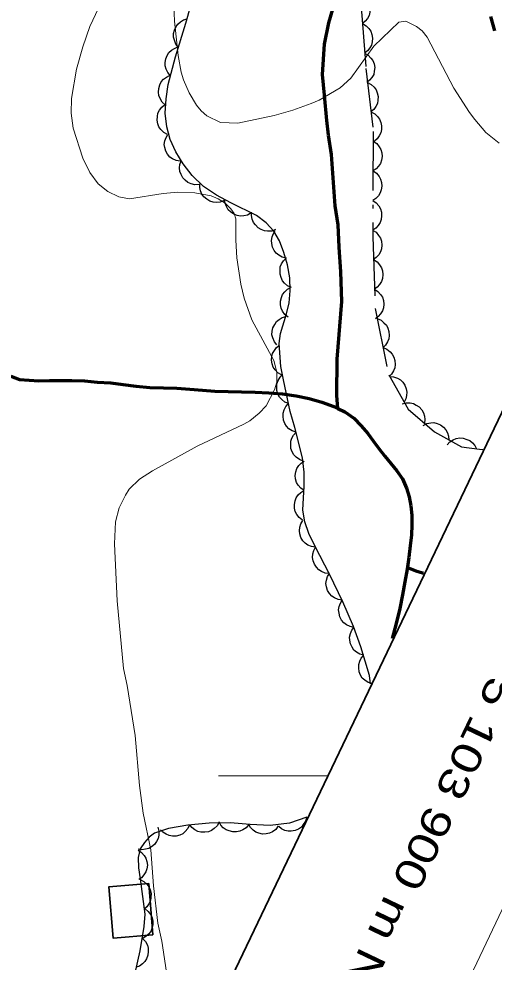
# Model space of a CAD drawing. Extents: x 356765 to 358572, y 5103174 to 5104650.
# Drawn here: x 358223.62 to 358247.73, y 5103890.56 to 5103938.38 of the extents above; entities that cross this region are included whole.
import ezdxf
from ezdxf.enums import TextEntityAlignment as Align

# ---------------------------------------------------------------- set-up
doc = ezdxf.new("R2010")
doc.units = 0
doc.header["$LTSCALE"] = 0.6
doc.linetypes.add('DOT_DASHED', pattern=[7.7, 5, -1.2, 0.3, -1.2])
doc.linetypes.add('LONG_DASHED', pattern=[7.5, 6, -1.5])
for name, color, linetype, lineweight in [('2', 7, 'Continuous', 13), ('22', 7, 'Continuous', 35), ('31', 7, 'Continuous', 70), ('44', 7, 'Continuous', 25), ('60', 7, 'Continuous', 13), ('61', 7, 'Continuous', 13)]:
    doc.layers.add(name, color=color, linetype=linetype, lineweight=lineweight)

msp = doc.modelspace()

# ---------------------------------------------------------------- linework, layer by layer
at = {"layer": '2'}
for points in [[(358231.22, 5103889.38), (358230.87, 5103891.62), (358230.68, 5103892.53), (358230.46, 5103894.42), (358230.31, 5103896.26), (358229.93, 5103898.11), (358229.75, 5103899.51), (358229.52, 5103902.05), (358229.11, 5103904.59), (358228.93, 5103905.45), (358228.61, 5103908.88), (358228.47, 5103911.76), (358228.52, 5103912.88), (358228.71, 5103913.58), (358229.03, 5103914.23), (358229.22, 5103914.53), (358229.75, 5103915.04), (358230.4, 5103915.47), (358232.66, 5103916.71), (358235.04, 5103917.83), (358235.34, 5103918), (358235.81, 5103918.38), (358236.17, 5103918.76), (358236.58, 5103919.57), (358236.71, 5103919.96), (358236.71, 5103920.46), (358236.56, 5103921.05), (358235.44, 5103923.12), (358235.05, 5103924.21), (358234.88, 5103924.93), (358234.67, 5103926.26), (358234.62, 5103927.15), (358234.63, 5103928.24), (358234.55, 5103928.51), (358234.37, 5103928.75), (358234.08, 5103929.03), (358233.73, 5103929.26), (358233.37, 5103929.4), (358232.55, 5103929.55), (358231.69, 5103929.59), (358230.94, 5103929.53), (358229.24, 5103929.26), (358228.69, 5103929.36), (358228.14, 5103929.62), (358227.64, 5103930.01), (358227.22, 5103930.59), (358226.87, 5103931.32), (358226.37, 5103932.84), (358226.28, 5103933.59), (358226.29, 5103934.34), (358226.55, 5103935.82), (358226.86, 5103936.96), (358227.22, 5103937.98), (358228.25, 5103940.18)], [(358231.49, 5103939.07), (358231.52, 5103938.25), (358231.71, 5103936.51), (358231.85, 5103935.67), (358231.98, 5103935.29), (358232.26, 5103934.62), (358232.63, 5103934), (358232.87, 5103933.72), (358233.16, 5103933.46), (358233.85, 5103933.13), (358234.73, 5103933.09), (358236.57, 5103933.48), (358237.52, 5103933.75), (358238.45, 5103934.08)], [(358238.45, 5103934.08), (358238.86, 5103934.26), (358239.92, 5103934.88), (358240.46, 5103935.37), (358241.63, 5103936.99), (358242.89, 5103938.2), (358243.25, 5103938.25), (358243.79, 5103937.99), (358244.08, 5103937.76), (358244.33, 5103937.44), (358245.69, 5103934.87), (358246.47, 5103933.63), (358246.74, 5103933.28), (358247.31, 5103932.61), (358247.99, 5103932.07)]]:
    msp.add_lwpolyline(points, dxfattribs=at)
at = {"layer": '22', "linetype": 'LONG_DASHED', "lineweight": 70}
for points in [[(358239.8, 5103918.62), (358239.75, 5103919.28), (358239.77, 5103921.13), (358240, 5103924.05), (358239.96, 5103925.56), (358239.87, 5103926.8), (358239.81, 5103927.93), (358239.66, 5103928.9), (358239.48, 5103931.5), (358239.33, 5103932.48), (358239.25, 5103933.22), (358239.12, 5103934.51), (358239.02, 5103935.55), (358239.13, 5103937.1), (358239.34, 5103938.18), (358239.66, 5103939.28), (358240.33, 5103940.3), (358241.61, 5103941.86), (358242.78, 5103942.7), (358243.66, 5103943.2), (358246.17, 5103943.9)], [(358247.76, 5103937.76), (358247.56, 5103938.5)], [(358223.22, 5103920.26), (358223.66, 5103920.09), (358224.64, 5103920.03), (358225.17, 5103920.04), (358225.72, 5103920.05), (358226.31, 5103920.05), (358226.95, 5103920.03), (358227.6, 5103919.96), (358228.28, 5103919.92), (358228.92, 5103919.84), (358229.58, 5103919.75), (358230.26, 5103919.69), (358230.96, 5103919.67), (358231.63, 5103919.65), (358232.29, 5103919.61), (358232.93, 5103919.55), (358233.57, 5103919.51), (358234.24, 5103919.48), (358234.92, 5103919.47), (358235.61, 5103919.45), (358236.3, 5103919.42), (358236.99, 5103919.37), (358237.68, 5103919.26), (358238.34, 5103919.13), (358238.99, 5103918.95), (358239.59, 5103918.73), (358239.8, 5103918.62), (358240.15, 5103918.45), (358240.62, 5103918.13), (358240.99, 5103917.74), (358241.32, 5103917.36), (358241.6, 5103916.98), (358241.88, 5103916.59), (358242.18, 5103916.21), (358242.49, 5103915.84), (358242.8, 5103915.46), (358243.08, 5103915.05), (358243.28, 5103914.59), (358243.42, 5103914.15), (358243.51, 5103913.69), (358243.56, 5103913.22), (358243.56, 5103912.73), (358243.54, 5103912.2), (358243.47, 5103911.66), (358243.4, 5103911.07), (358243.31, 5103910.48), (358243.2, 5103909.84), (358243.08, 5103909.18), (358242.95, 5103908.48), (358242.76, 5103907.73), (358242.56, 5103906.96)], [(358243.33, 5103910.57), (358243.76, 5103910.4), (358244.1, 5103910.29), (358244.15, 5103910.29)]]:
    msp.add_lwpolyline(points, dxfattribs=at)
at = {"layer": '31', "lineweight": 35}
msp.add_lwpolyline([(358230.42, 5103891.94), (358230.21, 5103894.54), (358228.18, 5103894.37), (358228.4, 5103891.78), (358230.42, 5103891.94)], close=True, dxfattribs=at)
at = {"layer": '44'}
for points in [[(358240.94, 5103939.63), (358241.12, 5103939.53), (358241.26, 5103939.38), (358241.36, 5103939.25), (358241.41, 5103939.08), (358241.44, 5103938.9), (358241.43, 5103938.71), (358241.39, 5103938.55), (358241.31, 5103938.39), (358241.19, 5103938.25), (358241.05, 5103938.14)], [(358231.71, 5103936.94), (358231.58, 5103937.1), (358231.51, 5103937.29), (358231.46, 5103937.45), (358231.47, 5103937.63), (358231.51, 5103937.81), (358231.6, 5103937.98), (358231.69, 5103938.11), (358231.82, 5103938.23), (358231.98, 5103938.32), (358232.16, 5103938.37)], [(358241.05, 5103938.14), (358241.23, 5103938.03), (358241.37, 5103937.89), (358241.47, 5103937.75), (358241.53, 5103937.59), (358241.55, 5103937.4), (358241.54, 5103937.21), (358241.5, 5103937.05), (358241.42, 5103936.9), (358241.3, 5103936.75), (358241.16, 5103936.64)], [(358231.31, 5103935.49), (358231.18, 5103935.65), (358231.09, 5103935.83), (358231.04, 5103935.99), (358231.04, 5103936.17), (358231.07, 5103936.35), (358231.15, 5103936.52), (358231.23, 5103936.67), (358231.36, 5103936.78), (358231.52, 5103936.88), (358231.69, 5103936.95)], [(358241.16, 5103936.64), (358241.34, 5103936.54), (358241.48, 5103936.39), (358241.58, 5103936.26), (358241.64, 5103936.09), (358241.67, 5103935.91), (358241.65, 5103935.72), (358241.62, 5103935.56), (358241.53, 5103935.4), (358241.41, 5103935.26), (358241.27, 5103935.15)], [(358231.04, 5103934.02), (358230.89, 5103934.16), (358230.79, 5103934.34), (358230.72, 5103934.49), (358230.7, 5103934.66), (358230.72, 5103934.85), (358230.78, 5103935.03), (358230.84, 5103935.18), (358230.96, 5103935.31), (358231.11, 5103935.42), (358231.27, 5103935.5)], [(358241.3, 5103935.15), (358241.49, 5103935.05), (358241.64, 5103934.91), (358241.74, 5103934.78), (358241.8, 5103934.62), (358241.84, 5103934.44), (358241.83, 5103934.25), (358241.81, 5103934.09), (358241.73, 5103933.93), (358241.62, 5103933.78), (358241.48, 5103933.66)], [(358231.16, 5103932.52), (358230.98, 5103932.62), (358230.83, 5103932.76), (358230.73, 5103932.9), (358230.67, 5103933.06), (358230.64, 5103933.24), (358230.65, 5103933.43), (358230.68, 5103933.59), (358230.76, 5103933.75), (358230.87, 5103933.9), (358231.01, 5103934.01)], [(358241.48, 5103933.66), (358241.67, 5103933.56), (358241.81, 5103933.42), (358241.92, 5103933.29), (358241.98, 5103933.13), (358242.02, 5103932.95), (358242.01, 5103932.76), (358241.98, 5103932.6), (358241.9, 5103932.44), (358241.8, 5103932.29), (358241.66, 5103932.17)], [(358231.81, 5103931.16), (358231.6, 5103931.19), (358231.42, 5103931.28), (358231.28, 5103931.37), (358231.17, 5103931.51), (358231.08, 5103931.67), (358231.03, 5103931.85), (358231, 5103932.01), (358231.03, 5103932.19), (358231.09, 5103932.36), (358231.18, 5103932.52)], [(358241.6, 5103932.17), (358241.77, 5103932.05), (358241.9, 5103931.89), (358241.98, 5103931.75), (358242.03, 5103931.58), (358242.04, 5103931.39), (358242.01, 5103931.21), (358241.96, 5103931.05), (358241.87, 5103930.9), (358241.74, 5103930.77), (358241.59, 5103930.67)], [(358232.76, 5103929.98), (358232.55, 5103929.97), (358232.36, 5103930.02), (358232.2, 5103930.08), (358232.06, 5103930.19), (358231.94, 5103930.32), (358231.85, 5103930.49), (358231.79, 5103930.64), (358231.77, 5103930.82), (358231.79, 5103931), (358231.85, 5103931.17)], [(358241.59, 5103930.67), (358241.76, 5103930.55), (358241.89, 5103930.39), (358241.97, 5103930.25), (358242.02, 5103930.08), (358242.03, 5103929.89), (358242, 5103929.71), (358241.95, 5103929.55), (358241.86, 5103929.4), (358241.73, 5103929.27), (358241.58, 5103929.17)], [(358234.04, 5103929.16), (358233.84, 5103929.09), (358233.64, 5103929.07), (358233.48, 5103929.08), (358233.31, 5103929.14), (358233.15, 5103929.23), (358233.01, 5103929.36), (358232.91, 5103929.49), (358232.84, 5103929.65), (358232.8, 5103929.83), (358232.8, 5103930.01)], [(358235.41, 5103928.54), (358235.22, 5103928.43), (358235.03, 5103928.39), (358234.86, 5103928.38), (358234.69, 5103928.41), (358234.52, 5103928.48), (358234.36, 5103928.59), (358234.24, 5103928.7), (358234.15, 5103928.86), (358234.09, 5103929.03), (358234.06, 5103929.21)], [(358241.58, 5103929.17), (358241.75, 5103929.05), (358241.88, 5103928.89), (358241.96, 5103928.75), (358242.01, 5103928.58), (358242.02, 5103928.39), (358241.99, 5103928.21), (358241.95, 5103928.05), (358241.85, 5103927.9), (358241.72, 5103927.77), (358241.57, 5103927.67)], [(358236.64, 5103927.69), (358236.45, 5103927.62), (358236.24, 5103927.61), (358236.08, 5103927.63), (358235.91, 5103927.69), (358235.76, 5103927.79), (358235.62, 5103927.93), (358235.52, 5103928.05), (358235.46, 5103928.22), (358235.43, 5103928.4), (358235.43, 5103928.58)], [(358237.19, 5103926.24), (358236.98, 5103926.29), (358236.81, 5103926.39), (358236.67, 5103926.49), (358236.57, 5103926.63), (358236.49, 5103926.8), (358236.45, 5103926.98), (358236.43, 5103927.14), (358236.47, 5103927.32), (358236.53, 5103927.49), (358236.63, 5103927.64)], [(358241.56, 5103927.67), (358241.74, 5103927.56), (358241.87, 5103927.4), (358241.96, 5103927.26), (358242.01, 5103927.1), (358242.03, 5103926.91), (358242.01, 5103926.72), (358241.97, 5103926.56), (358241.88, 5103926.41), (358241.75, 5103926.27), (358241.61, 5103926.17)], [(358237.45, 5103924.76), (358237.25, 5103924.85), (358237.1, 5103924.98), (358236.99, 5103925.1), (358236.92, 5103925.26), (358236.87, 5103925.44), (358236.87, 5103925.63), (358236.88, 5103925.8), (358236.95, 5103925.96), (358237.05, 5103926.11), (358237.18, 5103926.24)], [(358241.61, 5103926.17), (358241.79, 5103926.06), (358241.92, 5103925.9), (358242.01, 5103925.76), (358242.06, 5103925.6), (358242.08, 5103925.41), (358242.06, 5103925.22), (358242.02, 5103925.06), (358241.92, 5103924.91), (358241.8, 5103924.77), (358241.66, 5103924.67)], [(358237.28, 5103923.26), (358237.12, 5103923.39), (358237, 5103923.56), (358236.93, 5103923.71), (358236.9, 5103923.88), (358236.9, 5103924.06), (358236.94, 5103924.25), (358237, 5103924.4), (358237.11, 5103924.54), (358237.25, 5103924.67), (358237.4, 5103924.76)], [(358241.66, 5103924.67), (358241.83, 5103924.56), (358241.97, 5103924.4), (358242.06, 5103924.27), (358242.11, 5103924.1), (358242.13, 5103923.91), (358242.11, 5103923.72), (358242.07, 5103923.57), (358241.97, 5103923.42), (358241.85, 5103923.28), (358241.71, 5103923.17)], [(358236.71, 5103921.85), (358236.58, 5103922.01), (358236.5, 5103922.2), (358236.46, 5103922.36), (358236.47, 5103922.54), (358236.51, 5103922.72), (358236.6, 5103922.89), (358236.69, 5103923.03), (358236.82, 5103923.14), (358236.98, 5103923.23), (358237.16, 5103923.28)], [(358241.79, 5103923.18), (358241.99, 5103923.1), (358242.14, 5103922.97), (358242.26, 5103922.85), (358242.34, 5103922.69), (358242.39, 5103922.52), (358242.4, 5103922.32), (358242.38, 5103922.16), (358242.32, 5103922), (358242.22, 5103921.84), (358242.1, 5103921.71)], [(358236.94, 5103920.33), (358236.76, 5103920.44), (358236.62, 5103920.58), (358236.52, 5103920.72), (358236.47, 5103920.89), (358236.44, 5103921.07), (358236.46, 5103921.26), (358236.49, 5103921.42), (358236.58, 5103921.57), (358236.69, 5103921.72), (358236.84, 5103921.83)], [(358242.1, 5103921.71), (358242.29, 5103921.63), (358242.45, 5103921.5), (358242.56, 5103921.38), (358242.64, 5103921.22), (358242.69, 5103921.05), (358242.7, 5103920.85), (358242.69, 5103920.69), (358242.62, 5103920.53), (358242.52, 5103920.37), (358242.4, 5103920.24)], [(358237.31, 5103918.87), (358237.11, 5103918.95), (358236.96, 5103919.08), (358236.84, 5103919.2), (358236.76, 5103919.35), (358236.71, 5103919.53), (358236.7, 5103919.72), (358236.71, 5103919.88), (358236.78, 5103920.05), (358236.87, 5103920.21), (358237, 5103920.34)], [(358242.42, 5103920.25), (358242.63, 5103920.23), (358242.82, 5103920.16), (358242.97, 5103920.08), (358243.09, 5103919.96), (358243.2, 5103919.8), (358243.26, 5103919.62), (358243.3, 5103919.46), (358243.29, 5103919.29), (358243.25, 5103919.11), (358243.17, 5103918.95)], [(358237.69, 5103917.42), (358237.49, 5103917.49), (358237.32, 5103917.6), (358237.2, 5103917.72), (358237.11, 5103917.87), (358237.05, 5103918.04), (358237.03, 5103918.23), (358237.03, 5103918.39), (358237.08, 5103918.56), (358237.17, 5103918.73), (358237.28, 5103918.86)], [(358243.06, 5103918.86), (358243.26, 5103918.91), (358243.46, 5103918.91), (358243.63, 5103918.88), (358243.78, 5103918.8), (358243.93, 5103918.7), (358244.06, 5103918.55), (358244.15, 5103918.41), (358244.2, 5103918.24), (358244.22, 5103918.06), (358244.2, 5103917.88)], [(358244.12, 5103917.77), (358244.31, 5103917.86), (358244.51, 5103917.9), (358244.67, 5103917.91), (358244.84, 5103917.86), (358245.01, 5103917.79), (358245.16, 5103917.67), (358245.27, 5103917.55), (358245.36, 5103917.39), (358245.41, 5103917.22), (358245.43, 5103917.04)], [(358238.04, 5103915.96), (358237.85, 5103916.03), (358237.68, 5103916.16), (358237.57, 5103916.27), (358237.48, 5103916.43), (358237.42, 5103916.6), (358237.41, 5103916.79), (358237.41, 5103916.96), (358237.47, 5103917.12), (358237.56, 5103917.28), (358237.68, 5103917.42)], [(358245.34, 5103916.78), (358245.48, 5103916.93), (358245.65, 5103917.04), (358245.8, 5103917.1), (358245.98, 5103917.13), (358246.16, 5103917.12), (358246.35, 5103917.06), (358246.5, 5103917), (358246.63, 5103916.88), (358246.75, 5103916.74), (358246.83, 5103916.58)], [(358238.09, 5103914.46), (358237.92, 5103914.58), (358237.79, 5103914.74), (358237.7, 5103914.88), (358237.66, 5103915.05), (358237.64, 5103915.23), (358237.67, 5103915.42), (358237.72, 5103915.58), (358237.82, 5103915.73), (358237.94, 5103915.86), (358238.09, 5103915.96)], [(358238.01, 5103912.97), (358237.84, 5103913.09), (358237.72, 5103913.25), (358237.64, 5103913.4), (358237.6, 5103913.57), (358237.6, 5103913.76), (358237.64, 5103913.94), (358237.69, 5103914.1), (358237.79, 5103914.24), (358237.92, 5103914.37), (358238.08, 5103914.46)], [(358238.67, 5103911.59), (358238.46, 5103911.62), (358238.28, 5103911.7), (358238.14, 5103911.79), (358238.03, 5103911.92), (358237.93, 5103912.08), (358237.88, 5103912.27), (358237.85, 5103912.43), (358237.87, 5103912.6), (358237.93, 5103912.78), (358238.02, 5103912.94)], [(358239.37, 5103910.26), (358239.16, 5103910.28), (358238.97, 5103910.36), (358238.83, 5103910.45), (358238.71, 5103910.58), (358238.61, 5103910.73), (358238.55, 5103910.91), (358238.52, 5103911.07), (358238.54, 5103911.25), (358238.59, 5103911.43), (358238.67, 5103911.59)], [(358240.02, 5103908.91), (358239.81, 5103908.94), (358239.63, 5103909.02), (358239.49, 5103909.11), (358239.37, 5103909.25), (358239.28, 5103909.4), (358239.23, 5103909.59), (358239.2, 5103909.75), (358239.22, 5103909.92), (358239.28, 5103910.1), (358239.37, 5103910.26)], [(358240.62, 5103907.53), (358240.42, 5103907.57), (358240.24, 5103907.66), (358240.1, 5103907.76), (358239.99, 5103907.9), (358239.9, 5103908.06), (358239.86, 5103908.25), (358239.83, 5103908.41), (358239.86, 5103908.58), (358239.93, 5103908.76), (358240.02, 5103908.91)], [(358241.12, 5103906.12), (358240.92, 5103906.17), (358240.75, 5103906.28), (358240.62, 5103906.38), (358240.52, 5103906.52), (358240.44, 5103906.69), (358240.41, 5103906.88), (358240.4, 5103907.04), (358240.44, 5103907.21), (358240.51, 5103907.39), (358240.62, 5103907.53)], [(358241.53, 5103904.68), (358241.34, 5103904.74), (358241.17, 5103904.85), (358241.04, 5103904.96), (358240.95, 5103905.11), (358240.88, 5103905.28), (358240.86, 5103905.47), (358240.86, 5103905.64), (358240.91, 5103905.81), (358240.99, 5103905.97), (358241.1, 5103906.11)], [(358232.28, 5103897.52), (358232.2, 5103897.33), (358232.06, 5103897.18), (358231.94, 5103897.07), (358231.78, 5103897), (358231.6, 5103896.95), (358231.41, 5103896.95), (358231.25, 5103896.97), (358231.09, 5103897.04), (358230.93, 5103897.14), (358230.81, 5103897.27)], [(358233.78, 5103897.66), (358233.68, 5103897.47), (358233.53, 5103897.33), (358233.4, 5103897.23), (358233.24, 5103897.17), (358233.05, 5103897.14), (358232.86, 5103897.15), (358232.7, 5103897.18), (358232.55, 5103897.27), (358232.4, 5103897.38), (358232.29, 5103897.52)], [(358235.28, 5103897.54), (358235.15, 5103897.37), (358234.98, 5103897.26), (358234.83, 5103897.19), (358234.66, 5103897.16), (358234.47, 5103897.16), (358234.29, 5103897.21), (358234.13, 5103897.27), (358233.99, 5103897.37), (358233.87, 5103897.51), (358233.78, 5103897.67)], [(358236.78, 5103897.46), (358236.65, 5103897.29), (358236.49, 5103897.17), (358236.34, 5103897.09), (358236.17, 5103897.06), (358235.98, 5103897.05), (358235.8, 5103897.09), (358235.64, 5103897.14), (358235.5, 5103897.25), (358235.37, 5103897.38), (358235.28, 5103897.53)], [(358238.22, 5103897.9), (358238.16, 5103897.7), (358238.05, 5103897.53), (358237.95, 5103897.4), (358237.8, 5103897.3), (358237.63, 5103897.23), (358237.44, 5103897.2), (358237.28, 5103897.19), (358237.11, 5103897.24), (358236.94, 5103897.32), (358236.8, 5103897.43)], [(358230.68, 5103897.4), (358230.73, 5103897.2), (358230.72, 5103897), (358230.69, 5103896.83), (358230.61, 5103896.68), (358230.5, 5103896.53), (358230.35, 5103896.41), (358230.21, 5103896.32), (358230.04, 5103896.28), (358229.86, 5103896.26), (358229.68, 5103896.28)], [(358229.67, 5103896.23), (358229.85, 5103896.12), (358229.98, 5103895.97), (358230.07, 5103895.83), (358230.12, 5103895.66), (358230.14, 5103895.47), (358230.11, 5103895.28), (358230.07, 5103895.13), (358229.97, 5103894.98), (358229.85, 5103894.84), (358229.7, 5103894.74)], [(358229.78, 5103894.74), (358229.97, 5103894.65), (358230.12, 5103894.51), (358230.22, 5103894.38), (358230.29, 5103894.22), (358230.33, 5103894.04), (358230.32, 5103893.84), (358230.3, 5103893.68), (358230.22, 5103893.52), (358230.11, 5103893.37), (358229.98, 5103893.25)], [(358230.03, 5103893.26), (358230.19, 5103893.13), (358230.31, 5103892.96), (358230.38, 5103892.81), (358230.41, 5103892.64), (358230.42, 5103892.45), (358230.37, 5103892.27), (358230.31, 5103892.11), (358230.2, 5103891.98), (358230.07, 5103891.85), (358229.91, 5103891.76)], [(358229.9, 5103891.76), (358230.05, 5103891.61), (358230.14, 5103891.42), (358230.19, 5103891.27), (358230.19, 5103891.09), (358230.17, 5103890.91), (358230.1, 5103890.73), (358230.02, 5103890.59), (358229.89, 5103890.47), (358229.74, 5103890.36), (358229.57, 5103890.3)]]:
    msp.add_lwpolyline(points, dxfattribs=at)
at = {"layer": '44', "linetype": 'DOT_DASHED'}
for points in [[(358241.46, 5103904.66), (358241.41, 5103905.09), (358240.97, 5103906.55), (358240.6, 5103907.58), (358240.06, 5103908.82), (358239.38, 5103910.23), (358238.65, 5103911.63), (358238.33, 5103912.29), (358238.12, 5103912.88), (358238.03, 5103913.47), (358238.09, 5103914.7), (358238.09, 5103915.4), (358238, 5103916.13), (358237.62, 5103917.66), (358237.39, 5103918.48), (358237.05, 5103920.08), (358236.91, 5103920.75), (358236.83, 5103921.92), (358236.89, 5103922.43), (358237.2, 5103923.42), (358237.34, 5103923.98), (358237.39, 5103924.59), (358237.36, 5103925.24), (358237.24, 5103925.91), (358237.07, 5103926.54), (358236.84, 5103927.12), (358236.55, 5103927.62), (358236.17, 5103928.04), (358235.68, 5103928.4), (358234.38, 5103929.05), (358233.65, 5103929.43), (358232.99, 5103929.88), (358232.42, 5103930.43), (358231.96, 5103931.03), (358231.59, 5103931.63), (358231.3, 5103932.26), (358231.12, 5103932.91), (358231.05, 5103933.59), (358231.09, 5103934.32), (358231.2, 5103935.05), (358231.56, 5103936.45), (358232.09, 5103938.16), (358232.35, 5103939.05)], [(358240.99, 5103938.96), (358241.22, 5103935.86), (358241.6, 5103932.67), (358241.57, 5103927.33), (358241.69, 5103923.69), (358242.38, 5103920.33), (358243.37, 5103918.59), (358244.71, 5103917.44), (358246.07, 5103916.68), (358246.99, 5103916.56), (358247.15, 5103916.55)], [(358238.22, 5103897.9), (358237.35, 5103897.61), (358236.37, 5103897.48), (358235.35, 5103897.53), (358234.34, 5103897.62), (358233.28, 5103897.61), (358232.2, 5103897.51), (358231.22, 5103897.34), (358230.51, 5103897.09), (358230.23, 5103896.9), (358229.99, 5103896.63), (358229.78, 5103896.3), (358229.68, 5103895.86), (358229.69, 5103895.34), (358229.78, 5103894.78), (358230.01, 5103892.99), (358229.96, 5103892.37), (358229.76, 5103891.13), (358229.49, 5103889.94)]]:
    msp.add_lwpolyline(points, dxfattribs=at)
at = {"layer": '60', "lineweight": 35}
msp.add_lwpolyline([(356779.89, 5103862.01), (357952.48, 5103300.77), (358322.47, 5104073.79), (357149.88, 5104635.03)], close=True, dxfattribs=at)
at = {"layer": '60'}
msp.add_lwpolyline([(358331.91, 5104068.3), (358557.43, 5103960.4), (358187.44, 5103187.19), (357961.94, 5103295.12)], close=True, dxfattribs=at)
at = {"layer": '61'}
msp.add_line((358239.29, 5103900), (358233.74, 5103900), dxfattribs=at)

# ---------------------------------------------------------------- texts
at = {"layer": '61', "width": 1.3}
msp.add_text(' 5 103 900 m N.', height=1.5, rotation=244.42, dxfattribs=at).set_placement((358243.8304, 5103897.4288), align=Align.CENTER)

doc.saveas('drawing.dxf')
